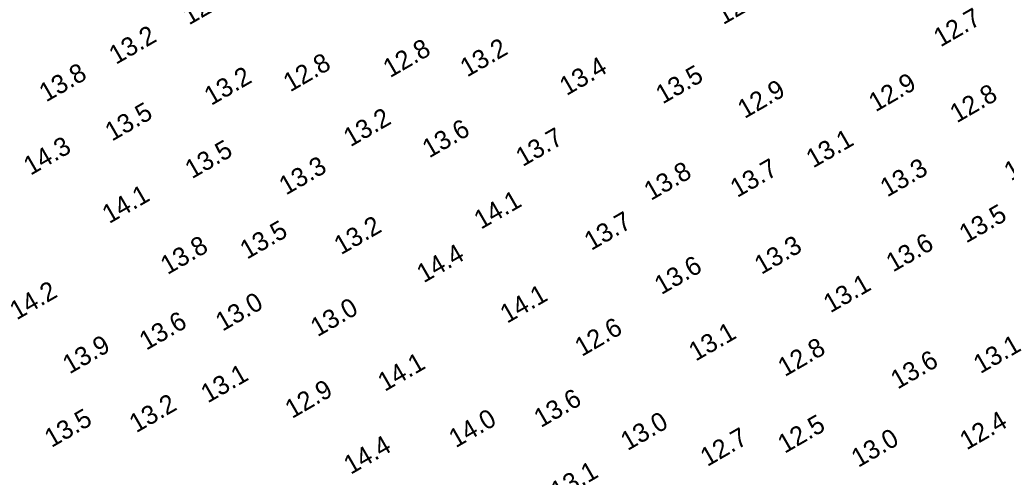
# Model space of a CAD drawing. Extents: x 3024098 to 3056816, y 418252 to 509144.
# Drawn here: x 3036054.1 to 3036317.9, y 419430.4 to 419552.6 of the extents above; entities that cross this region are included whole.
import ezdxf

# ---------------------------------------------------------------- set-up
doc = ezdxf.new("R2010")
doc.units = 0
doc.layers.add('V-TOPO-SOUN-0911', color=7, linetype='Continuous')

msp = doc.modelspace()

# ---------------------------------------------------------------- texts
at = {"layer": 'V-TOPO-SOUN-0911'}
for s, p in [('12.9 ', (3036099.36, 419551.09)), ('12.9 ', (3036242.21, 419551.19)), ('12.7 ', (3036300.31, 419545.22)), ('13.2 ', (3036079.84, 419540.56)), ('12.8 ', (3036153.13, 419537.01)), ('13.2 ', (3036173.74, 419537.18)), ('12.8 ', (3036126.43, 419533.21)), ('13.4 ', (3036200.31, 419532.22)), ('13.8 ', (3036061.17, 419530.52)), ('13.2 ', (3036105.3, 419529.6)), ('13.5 ', (3036226.02, 419529.99)), ('12.9 ', (3036282.95, 419527.89)), ('12.9 ', (3036247.92, 419526.09)), ('12.8 ', (3036304.67, 419524.94)), ('13.5 ', (3036078.78, 419520.05)), ('13.2 ', (3036142.54, 419518.54)), ('13.6 ', (3036163.6, 419515.56)), ('13.7 ', (3036188.6, 419513.26)), ('13.1 ', (3036266.24, 419512.88)), ('14.3 ', (3036057, 419510.93)), ('13.5 ', (3036100.17, 419510.01)), ('13.2 ', (3036319.14, 419509.45)), ('13.3 ', (3036125.31, 419505.65)), ('13.8 ', (3036222.88, 419504.21)), ('13.7 ', (3036245.95, 419504.99)), ('13.3 ', (3036286.04, 419505.12)), ('14.1 ', (3036078.02, 419498.02)), ('14.1 ', (3036177.43, 419496.51)), ('13.7 ', (3036206.91, 419490.85)), ('13.5 ', (3036307.16, 419492.82)), ('13.5 ', (3036114.87, 419488.49)), ('13.2 ', (3036140.01, 419489.7)), ('13.8 ', (3036093.62, 419484.39)), ('13.3 ', (3036252.41, 419484.45)), ('13.6 ', (3036287.61, 419485.08)), ('14.4 ', (3036162.12, 419482.19)), ('13.6 ', (3036225.67, 419479.05)), ('13.1 ', (3036270.86, 419474.17)), ('14.2 ', (3036053.3, 419472.28)), ('14.1 ', (3036184.41, 419471.38)), ('13.0 ', (3036108.33, 419469.26)), ('13.0 ', (3036133.73, 419467.79)), ('13.6 ', (3036087.94, 419464.18)), ('12.6 ', (3036204.38, 419462.51)), ('13.1 ', (3036234.84, 419461.27)), ('13.9 ', (3036067.44, 419457.85)), ('12.8 ', (3036258.68, 419457.13)), ('13.1 ', (3036310.96, 419457.93)), ('14.1 ', (3036151.7, 419453.17)), ('13.6 ', (3036288.83, 419453.78)), ('13.1 ', (3036104.39, 419450.09)), ('12.9 ', (3036126.92, 419445.94)), ('13.6 ', (3036193.45, 419443.52)), ('13.2 ', (3036085.25, 419442.13)), ('13.5 ', (3036062.6, 419438.19)), ('14.0 ', (3036170.7, 419438.13)), ('13.0 ', (3036216.63, 419437.37)), ('12.5 ', (3036258.63, 419436.62)), ('12.4 ', (3036307.3, 419437.54)), ('12.7 ', (3036237.94, 419433.11)), ('13.0 ', (3036278.31, 419432.88)), ('14.4 ', (3036142.6, 419431.01)), ('13.1 ', (3036197.93, 419424.13))]:
    msp.add_text(s, height=5, rotation=30, dxfattribs=at).set_placement(p)

doc.saveas('drawing.dxf')
